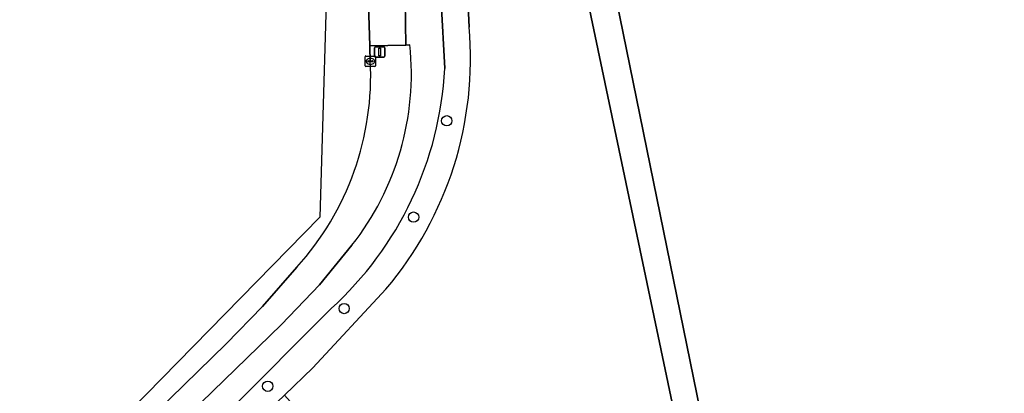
# Model space of a CAD drawing. Extents: x 164494 to 166241, y 382475 to 384495.
# Drawn here: x 164498.7 to 164592.4, y 383449.7 to 383485.2 of the extents above; entities that cross this region are included whole.
import ezdxf

# ---------------------------------------------------------------- set-up
doc = ezdxf.new("R2010")
doc.units = 0
for name, color, linetype in [('IMGEO_Boom', 7, 'Continuous'), ('IMGEO_Fietspad_open', 7, 'Continuous'), ('IMGEO_Groenvoorziening', 7, 'Continuous'), ('IMGEO_Kolk', 7, 'Continuous'), ('IMGEO_Loofbos', 7, 'Continuous'), ('IMGEO_Rijbaan_lokaal_open', 7, 'Continuous'), ('IMGEO_Verkeersbordpaal', 7, 'Continuous'), ('IMGEO_Voetpad_halfverhard', 7, 'Continuous'), ('IMGEO_Voetpad_open', 7, 'Continuous')]:
    doc.layers.add(name, color=color, linetype=linetype)

msp = doc.modelspace()

# ---------------------------------------------------------------- linework, layer by layer
at = {"layer": 'IMGEO_Boom'}
for centre in [(164539.331, 383475.62), (164536.179, 383466.454), (164529.569, 383457.759), (164522.29, 383450.367)]:
    msp.add_circle(centre, 0.489, dxfattribs=at)
at = {"layer": 'IMGEO_Fietspad_open'}
for points in [[(164535.369, 383486.983), (164535.45, 383482.826), (164535.829, 383482.835)], [(164539.145, 383480.584), (164538.809, 383486.946)], [(164530.31, 383463.777), (164527.204, 383460.011), (164523.606, 383456.247), (164503.933, 383437.161), (164503.288, 383436.504), (164501.462, 383434.645), (164503.206, 383432.979), (164505.457, 383435.207), (164518.548, 383447.956), (164528.322, 383457.752)]]:
    msp.add_lwpolyline(points, dxfattribs=at)
for centre, radius, start, end in [((164509.52, 383480.126), 26.448, 321.81968, 5.87938), ((164506.003, 383482.313), 33.187, 312.26195, 357.01356)]:
    msp.add_arc(centre, radius, start, end, dxfattribs=at)
at = {"layer": 'IMGEO_Groenvoorziening'}
for points in [[(164535.829, 383482.835), (164535.45, 383482.826), (164532.01, 383482.746), (164532.016, 383482.559), (164532.057, 383481.336)], [(164525.067, 383461.685), (164521.781, 383457.94), (164518.324, 383454.396), (164502.297, 383438.768), (164501.618, 383438.118), (164503.288, 383436.504), (164503.933, 383437.161), (164523.606, 383456.247), (164527.204, 383460.011), (164530.31, 383463.777)]]:
    msp.add_lwpolyline(points, dxfattribs=at)
for centre, radius, start, end in [((164509.52, 383480.126), 26.448, 321.81968, 5.87938), ((164504.888, 383479.931), 27.205, 317.87884, 2.95949)]:
    msp.add_arc(centre, radius, start, end, dxfattribs=at)
at = {"layer": 'IMGEO_Kolk'}
for p, q in [((164531.56, 383480.854), (164531.56, 383481.706)), ((164531.635, 383481.78), (164532.487, 383481.78)), ((164532.561, 383481.706), (164532.561, 383480.854)), ((164532.487, 383480.78), (164531.635, 383480.78)), ((164531.819, 383481.274), (164531.819, 383481.286)), ((164532.257, 383481.237), (164531.859, 383481.237)), ((164531.862, 383481.323), (164532.26, 383481.323)), ((164532.071, 383481), (164532.046, 383481)), ((164532.048, 383481.56), (164532.073, 383481.56)), ((164532.303, 383481.286), (164532.303, 383481.274))]:
    msp.add_line(p, q, dxfattribs=at)
for points in [[(164531.56, 383480.854), (164531.56, 383481.706)], [(164531.635, 383481.78), (164532.487, 383481.78)], [(164532.561, 383481.706), (164532.561, 383480.854)], [(164532.487, 383480.78), (164531.635, 383480.78)]]:
    msp.add_lwpolyline(points, dxfattribs=at)
for centre, radius, start, end in [((164531.637, 383481.704), 0.0765, 91.55205, 178.44795), ((164531.637, 383481.704), 0.0765, 91.55205, 178.44795), ((164532.485, 383481.704), 0.0765, 1.55205, 88.44795), ((164532.485, 383481.704), 0.0765, 1.55205, 88.44795), ((164531.637, 383480.856), 0.0765, 181.55205, 268.44795), ((164531.637, 383480.856), 0.0765, 181.55205, 268.44795), ((164531.859, 383481.283), 0.0403, 85.87752, 175.75265), ((164531.856, 383481.273), 0.0366, 178.93798, 274.71019), ((164532.26, 383481.28), 0.043, 264.86636, 352.45326), ((164532.264, 383481.285), 0.0386, 1.73085, 96.63898), ((164532.485, 383480.856), 0.0765, 271.55205, 358.44795), ((164532.485, 383480.856), 0.0765, 271.55205, 358.44795)]:
    msp.add_arc(centre, radius, start, end, dxfattribs=at)
for centre, major_axis, ratio, start_param, end_param in [((164532.047, 383481.28), (-0.387, 0.002), 0.722429, 4.712389, 7.853982), ((164532.072, 383481.28), (-0.39, 0.002), 0.717154, 1.570796, 4.712389)]:
    msp.add_ellipse(centre, major_axis=major_axis, ratio=ratio, start_param=start_param, end_param=end_param, dxfattribs=at)
at = {"layer": 'IMGEO_Loofbos'}
for points in [[(164553.92, 383494.843), (164570.165, 383415.29), (164579.481, 383417.155), (164590.377, 383419.337), (164594.706, 383420.458), (164599.529, 383421.565), (164602.594, 383422.207), (164600.162, 383432.806), (164597.058, 383446.463), (164595.733, 383451.931), (164600.436, 383453.071), (164613.155, 383456.153), (164625.716, 383459.197), (164624.171, 383465.631), (164623.963, 383466.5), (164622.532, 383472.461), (164621.631, 383476.214), (164619.298, 383485.932)], [(164533.551, 383459.612), (164526.588, 383452.132), (164523.896, 383449.521), (164556.18, 383413.586), (164558.865, 383413.957), (164568.201, 383416.915), (164562.139, 383442.454), (164551.336, 383493.825), (164543.719, 383490.824), (164543.613, 383490.782)], [(164541.341, 383487.264), (164541.474, 383484.531)]]:
    msp.add_lwpolyline(points, dxfattribs=at)
msp.add_arc((164507.629, 383481.573), 33.974, 319.7287, 4.99516, dxfattribs=at)
at = {"layer": 'IMGEO_Rijbaan_lokaal_open'}
for points in [[(164535.521, 383496.077), (164528.111, 383495.461), (164527.247, 383466.465), (164498.674, 383437.308)], [(164532.057, 383481.336), (164532.016, 383482.559), (164532.01, 383482.746), (164531.877, 383486.636), (164531.867, 383486.866), (164531.839, 383487.504), (164531.857, 383487.798)], [(164498.674, 383437.308), (164499.724, 383436.305), (164501.618, 383438.118), (164502.297, 383438.768), (164518.324, 383454.396), (164521.781, 383457.94), (164525.067, 383461.685)]]:
    msp.add_lwpolyline(points, dxfattribs=at)
msp.add_arc((164504.888, 383479.931), 27.205, 317.87884, 2.95949, dxfattribs=at)
at = {"layer": 'IMGEO_Verkeersbordpaal'}
for p, q in [((164532.455, 383481.756), (164532.455, 383482.556)), ((164532.455, 383482.556), (164532.455, 383481.756)), ((164532.555, 383482.656), (164533.345, 383482.656)), ((164533.345, 383482.656), (164532.555, 383482.656)), ((164533.445, 383482.556), (164533.445, 383481.756)), ((164533.445, 383481.756), (164533.445, 383482.556)), ((164533.345, 383481.656), (164532.555, 383481.656)), ((164532.555, 383481.656), (164533.345, 383481.656))]:
    msp.add_line(p, q, dxfattribs=at)
msp.add_lwpolyline([(164532.875, 383482.531), (164533.025, 383482.531), (164533.025, 383481.781), (164532.875, 383481.781), (164532.875, 383482.531)], dxfattribs=at)
for centre, start, end in [((164532.555, 383482.556), 90, 180), ((164532.555, 383482.556), 90, 180), ((164533.345, 383482.556), 0, 90), ((164533.345, 383482.556), 360, 90), ((164532.555, 383481.756), 180, 270), ((164532.555, 383481.756), 180, 270), ((164533.345, 383481.756), 270, 0), ((164533.345, 383481.756), 270, 0)]:
    msp.add_arc(centre, 0.1, start, end, dxfattribs=at)
at = {"layer": 'IMGEO_Voetpad_halfverhard'}
for points in [[(164553.92, 383494.843), (164551.336, 383493.825), (164562.139, 383442.454), (164568.201, 383416.915), (164569.51, 383411.877), (164571.025, 383405.212)], [(164572.583, 383405.518), (164571.444, 383410.102), (164570.278, 383414.794), (164570.165, 383415.29), (164553.92, 383494.843)]]:
    msp.add_lwpolyline(points, dxfattribs=at)
at = {"layer": 'IMGEO_Voetpad_open'}
for points in [[(164541.474, 383484.531), (164541.341, 383487.264), (164538.809, 383486.946), (164539.145, 383480.584)], [(164535.154, 383486.975), (164531.867, 383486.866), (164531.877, 383486.636), (164532.01, 383482.746), (164535.45, 383482.826), (164535.369, 383486.983)], [(164528.322, 383457.752), (164518.548, 383447.956), (164505.457, 383435.207), (164503.206, 383432.979), (164505.123, 383431.149), (164506.388, 383432.423), (164507.474, 383433.518), (164513.144, 383439.23), (164518.874, 383444.743), (164523.896, 383449.521), (164526.588, 383452.132), (164533.551, 383459.612)]]:
    msp.add_lwpolyline(points, dxfattribs=at)
for centre, radius, start, end in [((164507.629, 383481.573), 33.974, 319.7287, 4.99516), ((164506.003, 383482.313), 33.187, 312.26195, 357.01356)]:
    msp.add_arc(centre, radius, start, end, dxfattribs=at)

doc.saveas('drawing.dxf')
